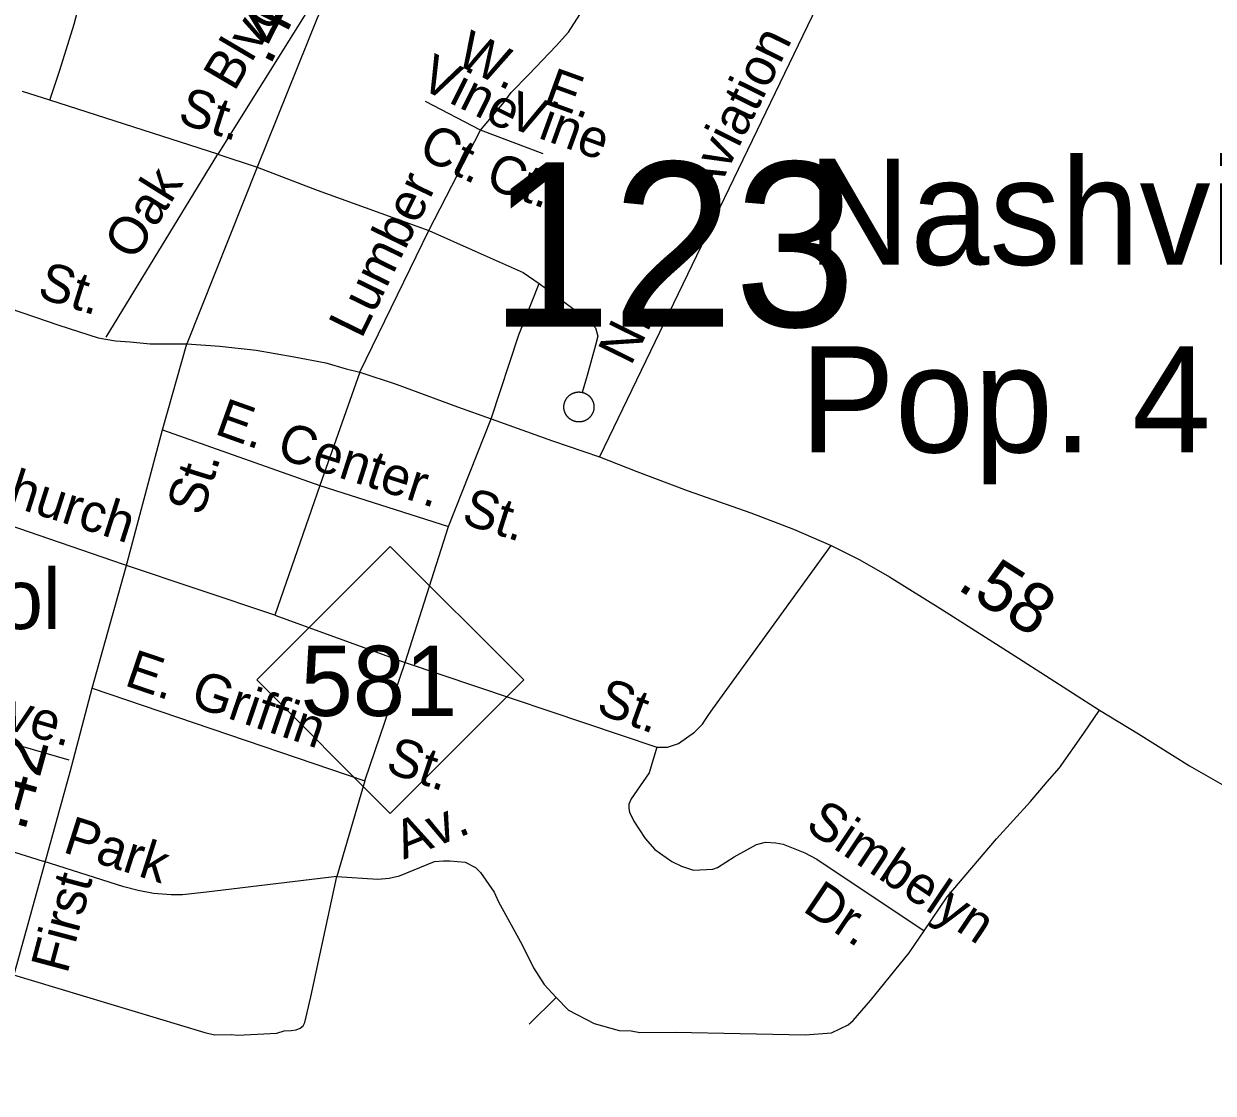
# Model space of a CAD drawing. Extents: x 2220236 to 2384410, y 720751 to 894131.
# Drawn here: x 2306986 to 2309953, y 808954 to 811622 of the extents above; entities that cross this region are included whole.
import ezdxf

# ---------------------------------------------------------------- set-up
doc = ezdxf.new("R2010")
doc.units = 0
doc.layers.add('Default', color=7, linetype='Continuous')

msp = doc.modelspace()

# ---------------------------------------------------------------- linework, layer by layer
at = {"layer": 'Default'}
for p, q in [((2307689.3, 811647.5), (2307470.6, 811296.6)), ((2307050.9, 811431.1), (2306983.4, 811452.7)), ((2307470.6, 811296.6), (2307050.9, 811431.1)), ((2308125.6, 811356.4), (2307988.5, 811427.9)), ((2307996.5, 811106.1), (2308125.6, 811356.4)), ((2308281.6, 811297.5), (2308125.6, 811356.4)), ((2307192, 810839.7), (2307470.6, 811296.6)), ((2307470.6, 811296.6), (2307568.4, 811264.4)), ((2307824.1, 810752.9), (2307996.5, 811106.1)), ((2307824.1, 810752.9), (2307724.6, 810469.8)), ((2308045.7, 810367.3), (2308152.2, 810636.1)), ((2307332, 810609), (2307724.6, 810469.8)), ((2307235.1, 810272.6), (2306671.5, 810465.8)), ((2307724.6, 810469.8), (2307612.2, 810146.7)), ((2307724.6, 810469.8), (2308045.7, 810367.3)), ((2307937.3, 810028.4), (2308045.7, 810367.3)), ((2307612.2, 810146.7), (2307235.1, 810272.6)), ((2307612.2, 810146.7), (2307937.3, 810028.4)), ((2307836.5, 809733.4), (2307937.3, 810028.4)), ((2307937.3, 810028.4), (2308565.3, 809817.2)), ((2307156.5, 809963.9), (2307836.5, 809733.4)), ((2306637.2, 809918.4), (2307098.4, 809785.4)), ((2307836.5, 809733.4), (2307767.2, 809494.7)), ((2306569.8, 809677.8), (2307035, 809532.8)), ((2308314.1, 809192.7), (2308246.8, 809126.1))]:
    msp.add_line(p, q, dxfattribs=at)
for points in [[(2308884.4, 812837.1), (2308788.7, 812803), (2308765.9, 812794.2), (2308647.5, 812748.6), (2308581.4, 812719), (2308518.5, 812689.4), (2308462.9, 812652.9), (2308425.2, 812632.3), (2308377.5, 812594), (2308321.3, 812540.8), (2308249, 812472.5), (2308115.4, 812309.6), (2307984.1, 812143.2), (2307917.7, 812047.6), (2307865.8, 811952.2), (2307718.2, 811635.7), (2307568.4, 811264.4), (2307392.6, 810822.9)], [(2307050.9, 811431.1), (2307076.3, 811505.7), (2307111.9, 811620.7), (2307142.7, 811739), (2307157.3, 811782.7), (2307177.2, 811827.6)], [(2309045, 811833), (2308421.8, 810541.4)], [(2308125.6, 811356.4), (2308184.1, 811426.3), (2308201.9, 811450.4), (2308245.5, 811495), (2308314.2, 811566.8), (2308344.6, 811601.1), (2308373, 811645.2)], [(2307568.4, 811264.4), (2307717.9, 811206.8), (2307996.5, 811106.1)], [(2306043.4, 811225.4), (2306463.3, 811081.3), (2306827.3, 810953.5), (2307073.8, 810869.7), (2307171.4, 810838), (2307215, 810830.9), (2307251.8, 810828), (2307301.4, 810823.6), (2307392.6, 810822.9)], [(2307996.5, 811106.1), (2308112, 811054.7), (2308231.4, 811000.9), (2308271.7, 810974.1)], [(2308152.2, 810636.1), (2308221, 810845.6), (2308271.7, 810974.1)], [(2308271.7, 810974.1), (2308358.3, 810909.8), (2308394.1, 810880), (2308412, 810863.5), (2308418, 810842.6), (2308412, 810820.2), (2308391.1, 810744.1), (2308379.2, 810702.2)], [(2306816.9, 808697.5), (2306879.1, 808956.8), (2306960.8, 809243.9), (2307102, 809755.4), (2307156.5, 809963.9), (2307240.8, 810264.6), (2307332, 810609), (2307392.6, 810822.9)], [(2307392.6, 810822.9), (2307475.3, 810817.7), (2307566.1, 810807.4), (2307660.7, 810790.5), (2307739.8, 810776.2), (2307790.4, 810760.7), (2307824.1, 810752.9), (2307914.9, 810723), (2308067.9, 810666), (2308152.2, 810636.1), (2308305.2, 810581.6), (2308421.8, 810541.4), (2308515.2, 810505.1), (2308641, 810457.1), (2308799.1, 810401.3), (2308905.5, 810361.1), (2309000.1, 810320.2), (2309071.4, 810284.5), (2309145.3, 810241.7), (2309277.6, 810160), (2309466.9, 810039.4), (2309669.2, 809909), (2309766.4, 809850.6), (2309893.5, 809770.2), (2309998.5, 809710.5)], [(2308351.7, 810633.6), (2308351.1, 810633.9), (2308350.6, 810634.3), (2308350, 810634.6), (2308349.5, 810635), (2308349, 810635.4), (2308348.4, 810635.7), (2308347.9, 810636.1), (2308347.4, 810636.5), (2308346.9, 810636.9), (2308346.4, 810637.4), (2308345.9, 810637.8), (2308345.4, 810638.2), (2308345, 810638.7), (2308344.5, 810639.1), (2308344, 810639.6), (2308343.6, 810640.1), (2308343.1, 810640.5), (2308342.7, 810641), (2308342.3, 810641.5), (2308341.8, 810642), (2308341.4, 810642.5), (2308341, 810643), (2308340.6, 810643.5), (2308340.3, 810644.1), (2308339.9, 810644.6), (2308339.5, 810645.1), (2308339.2, 810645.7), (2308338.8, 810646.2), (2308338.5, 810646.8), (2308338.2, 810647.4), (2308337.8, 810647.9), (2308337.5, 810648.5), (2308337.2, 810649.1), (2308337, 810649.7), (2308336.7, 810650.3), (2308336.4, 810650.9), (2308336.2, 810651.5), (2308335.9, 810652.1), (2308335.7, 810652.7), (2308335.5, 810653.3), (2308335.2, 810653.9), (2308335, 810654.5), (2308334.9, 810655.1), (2308334.7, 810655.8), (2308334.5, 810656.4), (2308334.3, 810657), (2308334.2, 810657.7), (2308334.1, 810658.3), (2308333.9, 810658.9), (2308333.8, 810659.6), (2308333.7, 810660.2), (2308333.6, 810660.9), (2308333.5, 810661.5), (2308333.5, 810662.2), (2308333.4, 810662.8), (2308333.4, 810663.5), (2308333.3, 810664.1), (2308333.3, 810664.8), (2308333.3, 810665.4), (2308333.3, 810666.1), (2308333.3, 810666.7), (2308333.3, 810667.4), (2308333.4, 810668), (2308333.4, 810668.7), (2308333.5, 810669.3), (2308333.5, 810670), (2308333.6, 810670.6), (2308333.7, 810671.2), (2308333.8, 810671.9), (2308333.9, 810672.5), (2308334, 810673.2), (2308334.2, 810673.8), (2308334.3, 810674.4), (2308334.5, 810675.1), (2308334.6, 810675.7), (2308334.8, 810676.3), (2308335, 810677), (2308335.2, 810677.6), (2308335.4, 810678.2), (2308335.6, 810678.8), (2308335.9, 810679.4), (2308336.1, 810680), (2308336.4, 810680.6), (2308336.6, 810681.2), (2308336.9, 810681.8), (2308337.2, 810682.4), (2308337.5, 810683), (2308337.8, 810683.5), (2308338.1, 810684.1), (2308338.4, 810684.7), (2308338.7, 810685.2), (2308339.1, 810685.8), (2308339.4, 810686.3), (2308339.8, 810686.9), (2308340.2, 810687.4), (2308340.6, 810687.9), (2308340.9, 810688.5), (2308341.3, 810689), (2308341.8, 810689.5)], [(2308341.8, 810689.5), (2308342.2, 810690), (2308342.6, 810690.5), (2308343, 810691), (2308343.5, 810691.4), (2308343.9, 810691.9), (2308344.4, 810692.4), (2308344.8, 810692.8), (2308345.3, 810693.3), (2308345.8, 810693.7), (2308346.3, 810694.1), (2308346.8, 810694.6), (2308347.3, 810695), (2308347.8, 810695.4), (2308348.3, 810695.8), (2308348.8, 810696.2), (2308349.4, 810696.5), (2308349.9, 810696.9), (2308350.5, 810697.3), (2308351, 810697.6), (2308351.6, 810697.9), (2308352.1, 810698.3), (2308352.7, 810698.6), (2308353.3, 810698.9), (2308353.9, 810699.2), (2308354.4, 810699.5), (2308355, 810699.8), (2308355.6, 810700), (2308356.2, 810700.3), (2308356.8, 810700.5), (2308357.4, 810700.8), (2308358, 810701), (2308358.7, 810701.2), (2308359.3, 810701.4), (2308359.9, 810701.6), (2308360.5, 810701.8), (2308361.1, 810702), (2308361.8, 810702.1), (2308362.4, 810702.3), (2308363, 810702.4), (2308363.7, 810702.5), (2308364.3, 810702.7), (2308365, 810702.8), (2308365.6, 810702.9), (2308366.3, 810702.9), (2308366.9, 810703), (2308367.6, 810703.1), (2308368.2, 810703.1), (2308368.8, 810703.2), (2308369.5, 810703.2), (2308370.2, 810703.2), (2308370.8, 810703.2), (2308371.5, 810703.2), (2308372.1, 810703.2), (2308372.8, 810703.2), (2308373.4, 810703.1), (2308374.1, 810703.1), (2308374.7, 810703), (2308375.3, 810702.9), (2308376, 810702.8), (2308376.6, 810702.7), (2308377.3, 810702.6), (2308377.9, 810702.5), (2308378.6, 810702.4), (2308379.2, 810702.2)], [(2308379.2, 810702.2), (2308379.8, 810702.1), (2308380.5, 810701.9), (2308381.1, 810701.7), (2308381.7, 810701.6), (2308382.3, 810701.4), (2308382.9, 810701.2), (2308383.6, 810700.9), (2308384.2, 810700.7), (2308384.8, 810700.5), (2308385.4, 810700.2), (2308386, 810700), (2308386.6, 810699.7), (2308387.2, 810699.4), (2308387.7, 810699.1), (2308388.3, 810698.8), (2308388.9, 810698.5), (2308389.4, 810698.2), (2308390, 810697.9), (2308390.6, 810697.5), (2308391.1, 810697.2), (2308391.7, 810696.8), (2308392.2, 810696.4), (2308392.7, 810696.1), (2308393.2, 810695.7), (2308393.8, 810695.3), (2308394.3, 810694.9), (2308394.8, 810694.5), (2308395.3, 810694), (2308395.8, 810693.6), (2308396.2, 810693.2), (2308396.7, 810692.7), (2308397.2, 810692.3), (2308397.6, 810691.8), (2308398.1, 810691.3), (2308398.5, 810690.8), (2308398.9, 810690.3), (2308399.4, 810689.9), (2308399.8, 810689.3), (2308400.2, 810688.8), (2308400.6, 810688.3), (2308401, 810687.8), (2308401.4, 810687.3), (2308401.7, 810686.7), (2308402.1, 810686.2), (2308402.4, 810685.6), (2308402.8, 810685.1), (2308403.1, 810684.5), (2308403.4, 810684), (2308403.7, 810683.4), (2308404, 810682.8), (2308404.3, 810682.2), (2308404.6, 810681.6), (2308404.9, 810681), (2308405.1, 810680.4), (2308405.4, 810679.8), (2308405.6, 810679.2), (2308405.9, 810678.6), (2308406.1, 810678), (2308406.3, 810677.4), (2308406.5, 810676.8), (2308406.7, 810676.2), (2308406.8, 810675.5), (2308407, 810674.9), (2308407.2, 810674.3), (2308407.3, 810673.6), (2308407.4, 810673), (2308407.5, 810672.4), (2308407.7, 810671.7), (2308407.8, 810671.1), (2308407.8, 810670.4), (2308407.9, 810669.8), (2308408, 810669.1), (2308408, 810668.5), (2308408.1, 810667.8), (2308408.1, 810667.2), (2308408.1, 810666.5), (2308408.1, 810665.9), (2308408.1, 810665.2), (2308408.1, 810664.6), (2308408.1, 810663.9), (2308408, 810663.3), (2308408, 810662.6), (2308407.9, 810662), (2308407.9, 810661.3), (2308407.8, 810660.7), (2308407.7, 810660), (2308407.6, 810659.4), (2308407.5, 810658.8), (2308407.3, 810658.1), (2308407.2, 810657.5), (2308407, 810656.8), (2308406.9, 810656.2), (2308406.7, 810655.6), (2308406.5, 810655), (2308406.3, 810654.3), (2308406.1, 810653.7), (2308405.9, 810653.1), (2308405.7, 810652.5), (2308405.4, 810651.9)], [(2308405.4, 810651.9), (2308405.2, 810651.3), (2308404.9, 810650.7), (2308404.7, 810650.1), (2308404.4, 810649.5), (2308404.1, 810648.9), (2308403.8, 810648.3), (2308403.5, 810647.8), (2308403.2, 810647.2), (2308402.8, 810646.6), (2308402.5, 810646.1), (2308402.2, 810645.5), (2308401.8, 810645), (2308401.4, 810644.5), (2308401.1, 810643.9), (2308400.7, 810643.4), (2308400.3, 810642.9), (2308399.9, 810642.4), (2308399.5, 810641.9), (2308399, 810641.4), (2308398.6, 810640.9), (2308398.2, 810640.4), (2308397.7, 810639.9), (2308397.3, 810639.5), (2308396.8, 810639), (2308396.3, 810638.5), (2308395.9, 810638.1), (2308395.4, 810637.7), (2308394.9, 810637.2), (2308394.4, 810636.8), (2308393.9, 810636.4), (2308393.4, 810636), (2308392.8, 810635.6), (2308392.3, 810635.3), (2308391.8, 810634.9), (2308391.2, 810634.5), (2308390.7, 810634.2), (2308390.1, 810633.8), (2308389.6, 810633.5), (2308389, 810633.2), (2308388.4, 810632.9), (2308387.9, 810632.6), (2308387.3, 810632.3), (2308386.7, 810632), (2308386.1, 810631.7), (2308385.5, 810631.4), (2308384.9, 810631.2), (2308384.3, 810630.9), (2308383.7, 810630.7), (2308383.1, 810630.5), (2308382.5, 810630.3), (2308381.8, 810630.1), (2308381.2, 810629.9), (2308380.6, 810629.7), (2308380, 810629.6), (2308379.3, 810629.4), (2308378.7, 810629.3), (2308378.1, 810629.1), (2308377.4, 810629), (2308376.8, 810628.9), (2308376.1, 810628.8), (2308375.5, 810628.7), (2308374.8, 810628.6), (2308374.2, 810628.6), (2308373.6, 810628.5), (2308372.9, 810628.5), (2308372.3, 810628.4), (2308371.6, 810628.4), (2308371, 810628.4), (2308370.3, 810628.4), (2308369.6, 810628.4), (2308369, 810628.4), (2308368.3, 810628.5), (2308367.7, 810628.5), (2308367, 810628.6), (2308366.4, 810628.6), (2308365.8, 810628.7), (2308365.1, 810628.8), (2308364.5, 810628.9), (2308363.8, 810629), (2308363.2, 810629.2), (2308362.6, 810629.3), (2308361.9, 810629.4), (2308361.3, 810629.6), (2308360.7, 810629.8), (2308360, 810629.9), (2308359.4, 810630.1), (2308358.8, 810630.3), (2308358.2, 810630.6), (2308357.6, 810630.8), (2308357, 810631), (2308356.4, 810631.3), (2308355.8, 810631.5), (2308355.2, 810631.8), (2308354.6, 810632.1), (2308354, 810632.3), (2308353.4, 810632.6), (2308352.8, 810632.9), (2308352.3, 810633.3), (2308351.7, 810633.6)], [(2308565.3, 809817.2), (2308591.3, 809817.4), (2308619.2, 809825.8), (2308658.8, 809854.2), (2308678.6, 809874.4), (2308686.2, 809885.7), (2308694.6, 809898.5), (2308704.3, 809912.7), (2309000.1, 810320.2)], [(2309232.1, 809358.6), (2309289, 809443.2), (2309412.4, 809587.9), (2309496.7, 809681.3), (2309538.2, 809730.6), (2309569.3, 809765.6), (2309630.3, 809851.9), (2309669.2, 809909)], [(2308565.3, 809817.2), (2308546.1, 809752.9), (2308500.8, 809688.5), (2308494.9, 809674.4), (2308494.9, 809664.4), (2308497.1, 809654.5), (2308507.4, 809632.7), (2308535.8, 809588.9), (2308560.2, 809561.3), (2308602.4, 809531.8), (2308626.5, 809520), (2308656.7, 809510.4), (2308704.6, 809512.7), (2308716.4, 809517), (2308758.2, 809543.3), (2308813.9, 809574), (2308835.7, 809580.1), (2308861.8, 809578.4), (2308879.7, 809574.7), (2308934, 809553.3), (2308964.3, 809537.6), (2309232.1, 809358.6)], [(2307767.2, 809494.7), (2307441.7, 809455.2), (2307381.8, 809448.5), (2307353.8, 809448.4), (2307309.8, 809451.8), (2307271.7, 809459.4), (2307235.7, 809468.9), (2307035, 809532.8)], [(2307767.2, 809494.7), (2307869.1, 809487.8), (2307897.3, 809490.2), (2307923, 809496.4), (2308010.6, 809531.4), (2308032.7, 809533.5), (2308048.7, 809533.8), (2308086.7, 809530.1), (2308112.9, 809516.4), (2308124.9, 809504.7), (2308159.4, 809455.1), (2308169.8, 809431.1), (2308228.8, 809323.8), (2308257.3, 809266.2), (2308283.8, 809224.5), (2308314.1, 809192.7)], [(2306952.1, 809251.5), (2307437.4, 809105.3), (2307461.7, 809099.6), (2307503.5, 809100.2), (2307519.5, 809098.2), (2307617.4, 809103.2), (2307635.3, 809109.5), (2307653.3, 809109.7), (2307665.4, 809111.8), (2307675.3, 809116), (2307683.2, 809121.9), (2307687.1, 809130.1), (2307702.5, 809194.1), (2307767.2, 809494.7)], [(2308314.1, 809192.7), (2308344.4, 809161.1), (2308408.8, 809127.7), (2308470.9, 809110.5), (2308501, 809108.9), (2308523, 809105), (2308611, 809106), (2308934.9, 809099.4), (2309000.8, 809104.1), (2309042.5, 809124.6), (2309054.5, 809134.7), (2309097.9, 809185.3), (2309194.7, 809304.3), (2309232.1, 809358.6)]]:
    msp.add_lwpolyline(points, dxfattribs=at)
msp.add_lwpolyline([(2307567.5, 809984.6), (2307900.4, 810317.6), (2308233.4, 809984.6), (2307900.4, 809651.6)], close=True, dxfattribs=at)

# ---------------------------------------------------------------- texts
for s, height, rotation, p in [('.40', 125, 63.0284, (2307599.6, 811514.4)), ('Blvd.', 95, 59.546, (2307511.3, 811450.5)), ('W.', 95, 333.656, (2308059, 811523.1)), ('Aviation', 95, 63.6956, (2308703.2, 811177.3)), ('Vine', 95, 333.656, (2307968, 811464)), ('E.', 95, 340.0455, (2308278.8, 811424.5)), ('St.', 95, 342.1776, (2307367, 811376.1)), ('Vine', 95, 340.0455, (2308186.7, 811366.8)), ('Ct.', 95, 333.656, (2307965.8, 811292.1)), ('Ct.', 95, 340.0455, (2308133.7, 811215.2)), ('Oak', 95, 57.93, (2307261.9, 811027.2)), ('Lumber', 95, 63.9588, (2307828.4, 810833.5)), ('St.', 95, 342.6923, (2307016.7, 810940.1)), ('N.', 95, 63.6956, (2308500, 810766.2)), ('E.', 95, 340.3114, (2307459.1, 810599.6)), ('Center.', 95, 342.2961, (2307613.2, 810540.3)), ('Church', 95, 342.3718, (2306854.5, 810449.6)), ('St.', 95, 72.6908, (2307431.4, 810391.1)), ('St.', 95, 342.2961, (2308074.7, 810376.3)), ('.58', 125, 327.4889, (2309310.2, 810213.3)), ('E.', 95, 341.275, (2307234.2, 809972.2)), ('Griffin', 95, 341.275, (2307397.9, 809921.9)), ('St.', 95, 339.839, (2308410.3, 809903.5)), ('Ave.', 95, 343.9137, (2306852.2, 809888.2)), ('.42', 125, 74.5721, (2306988.1, 809603.4)), ('St.', 95, 341.275, (2307884.9, 809756.2)), ('Av.', 95, 21.7785, (2307933.9, 809536.1)), ('Simbelyn', 95, 326.2408, (2308931.9, 809612.9)), ('Park', 95, 342.3389, (2307080.8, 809555.9)), ('First', 95, 75.0903, (2307094.6, 809249.2)), ('Dr.', 95, 326.2408, (2308925.5, 809409.8))]:
    msp.add_text(s, height=height, rotation=rotation, dxfattribs=at).set_placement(p)
for s, height, p in [('123', 410.1, (2308147.4, 810866.4)), ('Nashville', 265, (2308941.5, 811020.5)), ('Pop. 4,392', 265, (2308922.4, 810552.4)), ('Elem. School', 150, (2305896.9, 810111.7)), ('581', 175, (2307676.6, 809894.9))]:
    msp.add_text(s, height=height, dxfattribs=at).set_placement(p)

doc.saveas('drawing.dxf')
